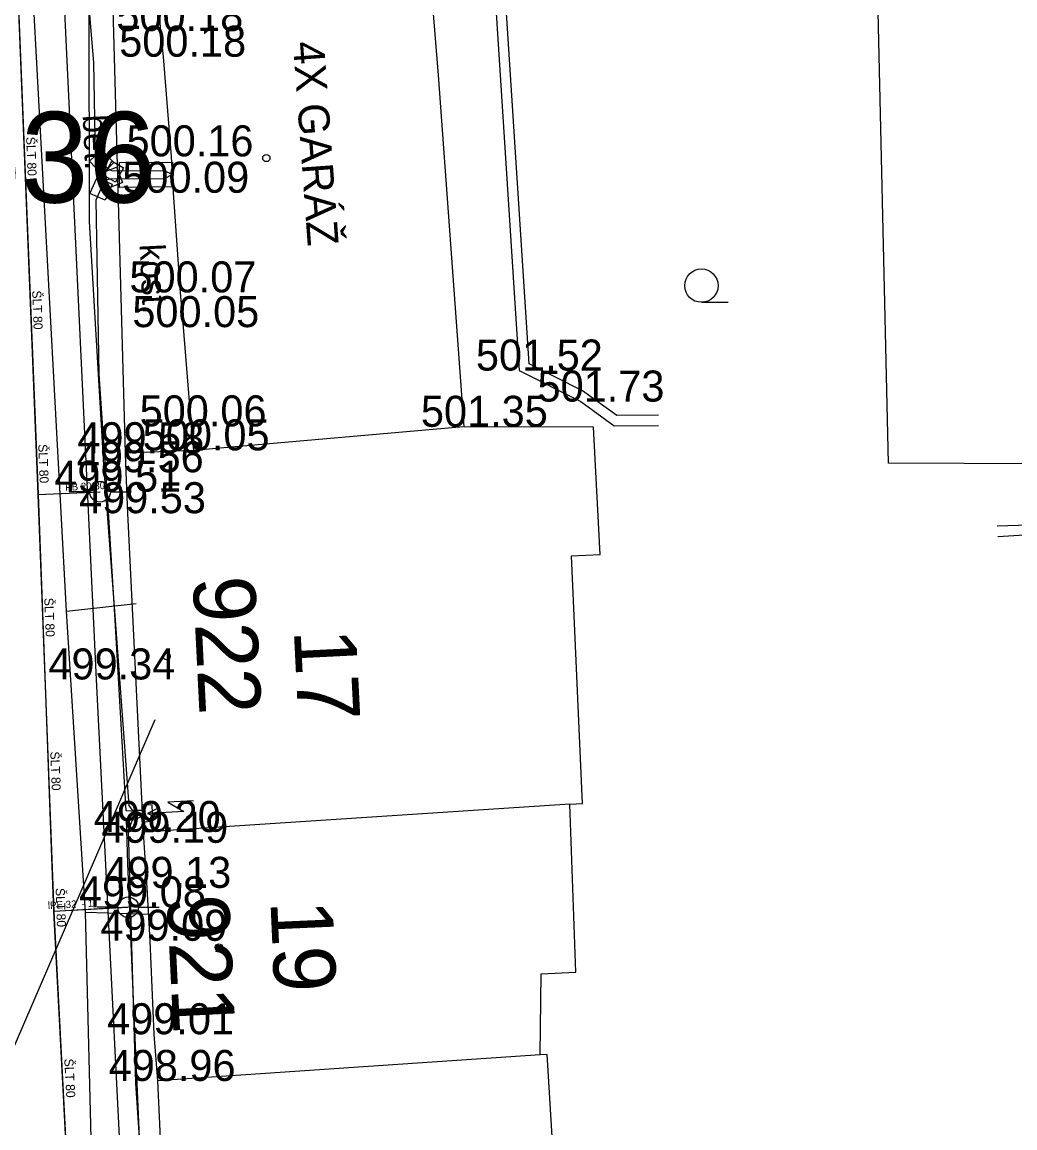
# Model space of a CAD drawing. Extents: x -669642 to -669119, y -1131006 to -1130466.
# Drawn here: x -669567.99 to -669544, y -1130566.74 to -1130540 of the extents above; entities that cross this region are included whole.
import ezdxf

# ---------------------------------------------------------------- set-up
doc = ezdxf.new("R2010")
doc.units = 0
for name, color, linetype in [('G_Bod_tecka', 7, 'Continuous'), ('G_Bod_vyska', 7, 'Continuous'), ('G_Budovy-znacky', 7, 'Continuous'), ('G_Budovy_Objekty', 7, 'Continuous'), ('G_Budovy_vstupy', 7, 'Continuous'), ('G_Cisla_orientacni', 7, 'Continuous'), ('G_Cisla_popisna', 7, 'Continuous'), ('G_Plochy_zpevnene', 7, 'Continuous'), ('G_Ploty', 7, 'Continuous'), ('G_Popisy_objektu', 7, 'Continuous'), ('G_Popisy_povrchu', 7, 'Continuous'), ('G_Site-Rozvadece', 7, 'Continuous'), ('G_Site-vodovod', 7, 'Continuous'), ('G_Z_CHRANICKA-TEPLOVOD_kotovane', 7, 'Continuous'), ('G_Z_ELsilove_podz_kotovane', 7, 'Continuous'), ('G_Z_ELsilove_zrusene', 7, 'Continuous'), ('G_Z_PLYNY_podz_geodeticky', 7, 'Continuous'), ('G_Z_SPOJE_nadz_kotovane', 7, 'Continuous'), ('G_Z_VODA_podz_kotovane', 7, 'Continuous'), ('G_Zelen-Znacky', 7, 'Continuous'), ('Vrstva 25', 7, 'Continuous'), ('Vrstva 26', 7, 'Continuous'), ('Vrstva 4', 7, 'Continuous'), ('Vrstva 6', 7, 'Continuous')]:
    doc.layers.add(name, color=color, linetype=linetype)

msp = doc.modelspace()

# ---------------------------------------------------------------- linework, layer by layer
at = {"layer": 'G_Bod_tecka'}
for p, q in [((-669564.65, -1130540.22), (-669564.65, -1130540.22)), ((-669564.58, -1130540.84), (-669564.58, -1130540.84)), ((-669564.39, -1130543.25), (-669564.39, -1130543.25)), ((-669564.34, -1130544.13), (-669564.34, -1130544.13)), ((-669564.17, -1130546.54), (-669564.17, -1130546.54)), ((-669564.1, -1130547.38), (-669564.1, -1130547.38)), ((-669555.98, -1130548.43), (-669555.98, -1130548.43)), ((-669554.49, -1130549.18), (-669554.49, -1130549.18)), ((-669563.91, -1130549.78), (-669563.91, -1130549.78)), ((-669557.31, -1130549.79), (-669557.31, -1130549.79)), ((-669563.85, -1130550.36), (-669563.85, -1130550.36)), ((-669565.5, -1130550.43), (-669565.5, -1130550.43)), ((-669565.49, -1130550.89), (-669565.49, -1130550.89)), ((-669566.11, -1130551.36), (-669566.11, -1130551.36)), ((-669565.45, -1130551.88), (-669565.45, -1130551.88)), ((-669566.2, -1130555.9), (-669566.2, -1130555.9)), ((-669565.07, -1130559.59), (-669565.07, -1130559.59)), ((-669565.05, -1130559.85), (-669565.05, -1130559.85)), ((-669564.98, -1130560.94), (-669564.98, -1130560.94)), ((-669565.43, -1130561.41), (-669565.43, -1130561.41)), ((-669564.91, -1130562.22), (-669564.91, -1130562.22)), ((-669564.81, -1130564.48), (-669564.81, -1130564.48)), ((-669564.72, -1130565.61), (-669564.72, -1130565.61))]:
    msp.add_line(p, q, dxfattribs=at)
at = {"layer": 'G_Budovy-znacky'}
for centre in [(-669562.09, -1130543.29), (-669564.5, -1130555.34), (-669563.239, -1130562.38)]:
    msp.add_circle(centre, 0.0875, dxfattribs=at)
at = {"layer": 'G_Budovy_Objekty'}
for p, q in [((-669557.93, -1130541.29), (-669558.29, -1130536.77)), ((-669547.05, -1130550.67), (-669547.34, -1130537.87)), ((-669564.65, -1130540.22), (-669564.58, -1130540.84)), ((-669557.31, -1130549.79), (-669557.93, -1130541.29)), ((-669564.39, -1130543.25), (-669564.34, -1130544.13)), ((-669564.17, -1130546.54), (-669564.1, -1130547.38)), ((-669563.91, -1130549.78), (-669563.85, -1130550.36)), ((-669557.32, -1130549.79), (-669563.85, -1130550.36)), ((-669554.18, -1130549.8), (-669557.31, -1130549.79)), ((-669554.02, -1130552.88), (-669554.18, -1130549.8)), ((-669563.85, -1130550.36), (-669565.5, -1130550.43)), ((-669565.5, -1130550.43), (-669565.49, -1130550.89)), ((-669542.32, -1130550.69), (-669547.05, -1130550.67)), ((-669565.45, -1130551.88), (-669565.1, -1130558.94)), ((-669554.71, -1130552.91), (-669554.02, -1130552.88)), ((-669554.45, -1130558.9), (-669554.71, -1130552.91)), ((-669565.1, -1130558.94), (-669565.08, -1130559.34)), ((-669554.75, -1130558.92), (-669565.07, -1130559.59)), ((-669554.75, -1130558.92), (-669554.45, -1130558.9)), ((-669554.61, -1130562.98), (-669554.75, -1130558.92)), ((-669565.08, -1130559.34), (-669565.07, -1130559.59)), ((-669565.07, -1130559.59), (-669565.05, -1130559.85)), ((-669564.98, -1130560.94), (-669564.91, -1130562.22)), ((-669555.45, -1130563.02), (-669554.61, -1130562.98)), ((-669555.47, -1130564.98), (-669555.45, -1130563.02)), ((-669564.81, -1130564.48), (-669564.72, -1130565.61)), ((-669555.47, -1130564.98), (-669564.72, -1130565.61)), ((-669555.3, -1130564.97), (-669555.47, -1130564.98)), ((-669554.99, -1130569.99), (-669555.3, -1130564.97)), ((-669564.72, -1130565.61), (-669564.6, -1130568.1))]:
    msp.add_line(p, q, dxfattribs=at)
at = {"layer": 'G_Budovy_vstupy'}
for p, q in [((-669564.85, -1130537.78), (-669564.65, -1130540.22)), ((-669565.49, -1130550.89), (-669565.45, -1130551.88)), ((-669565.05, -1130559.85), (-669564.98, -1130560.94)), ((-669564.91, -1130562.22), (-669564.81, -1130564.48))]:
    msp.add_line(p, q, dxfattribs=at)
for points in [[(-669564.58, -1130540.84), (-669564.39, -1130543.25)], [(-669564.34, -1130544.13), (-669564.17, -1130546.54)], [(-669564.1, -1130547.38), (-669563.91, -1130549.78)]]:
    msp.add_lwpolyline(points, dxfattribs=at)
at = {"layer": 'G_Plochy_zpevnene'}
for p, q in [((-669567.95, -1130519.22), (-669566.2, -1130555.9)), ((-669565.92, -1130535.24), (-669565.5, -1130550.43)), ((-669536.11, -1130551.94), (-669544.42, -1130552.19))]:
    msp.add_line(p, q, dxfattribs=at)
for points in [[(-669544.41, -1130552.44), (-669542.07, -1130552.3), (-669541.78, -1130552.28), (-669536.1, -1130552.19)], [(-669566.2, -1130555.9), (-669565.07, -1130578.5), (-669565.06, -1130578.9), (-669564.6, -1130591.77)]]:
    msp.add_lwpolyline(points, dxfattribs=at)
at = {"layer": 'G_Ploty'}
for p, q in [((-669556.73, -1130536.75), (-669555.98, -1130548.43)), ((-669555.74, -1130548.27), (-669556.48, -1130536.74)), ((-669552.61, -1130549.51), (-669553.62, -1130549.52)), ((-669553.68, -1130549.77), (-669552.61, -1130549.76))]:
    msp.add_line(p, q, dxfattribs=at)
for points in [[(-669553.62, -1130549.52), (-669554.45, -1130548.92), (-669555.74, -1130548.27)], [(-669555.98, -1130548.43), (-669554.49, -1130549.18), (-669553.68, -1130549.77)]]:
    msp.add_lwpolyline(points, dxfattribs=at)
at = {"layer": 'G_Site-Rozvadece'}
for p, q in [((-669564.85, -1130558.93), (-669565.1, -1130558.94)), ((-669564.83, -1130559.33), (-669564.85, -1130558.93)), ((-669563.848, -1130558.833), (-669564.473, -1130558.865)), ((-669564.473, -1130558.865), (-669564.086, -1130559.096)), ((-669564.721, -1130559.017), (-669564.96, -1130559.139)), ((-669564.086, -1130559.096), (-669564.96, -1130559.139)), ((-669564.96, -1130559.139), (-669564.71, -1130559.237)), ((-669565.08, -1130559.34), (-669564.83, -1130559.33))]:
    msp.add_line(p, q, dxfattribs=at)
at = {"layer": 'G_Site-vodovod'}
for p, q in [((-669566.36, -1130551.36), (-669566.86, -1130551.36)), ((-669565.86, -1130551.36), (-669565.36, -1130551.36)), ((-669565.68, -1130561.41), (-669566.18, -1130561.41)), ((-669565.18, -1130561.41), (-669564.68, -1130561.41))]:
    msp.add_line(p, q, dxfattribs=at)
for centre in [(-669566.11, -1130551.36), (-669565.43, -1130561.41)]:
    msp.add_circle(centre, 0.25, dxfattribs=at)
at = {"layer": 'G_Z_CHRANICKA-TEPLOVOD_kotovane'}
for points in [[(-669566.064, -1130543.679), (-669566.364, -1130543.369), (-669566.076, -1130543.091), (-669565.796, -1130543.38), (-669565.776, -1130543.401), (-669565.92, -1130543.54), (-669566.014, -1130543.631), (-669566.063, -1130543.678)], [(-669565.92, -1130543.54), (-669565.821, -1130543.366), (-669565.796, -1130543.38), (-669565.642, -1130543.469), (-669565.541, -1130543.526), (-669565.64, -1130543.7), (-669565.64, -1130543.7), (-669565.739, -1130543.874), (-669566.019, -1130543.714), (-669565.96, -1130543.61)], [(-669565.642, -1130543.469), (-669565.642, -1130543.4), (-669564.362, -1130543.39), (-669564.358, -1130543.99), (-669565.638, -1130544), (-669565.638, -1130543.914), (-669565.64, -1130543.7), (-669565.64, -1130543.7)], [(-669565.96, -1130543.61), (-669565.712, -1130543.514), (-669565.64, -1130543.7), (-669565.64, -1130543.7), (-669565.567, -1130543.886), (-669565.638, -1130543.914), (-669565.85, -1130543.996), (-669565.927, -1130544.026), (-669566, -1130543.84), (-669566.063, -1130543.678), (-669566.072, -1130543.654), (-669566.014, -1130543.631)], [(-669565.85, -1130543.996), (-669565.987, -1130544.31), (-669566.353, -1130544.15), (-669566.183, -1130543.76), (-669566, -1130543.84), (-669565.817, -1130543.92)]]:
    msp.add_lwpolyline(points, close=True, dxfattribs=at)
at = {"layer": 'G_Z_ELsilove_podz_kotovane'}
for points in [[(-669565.92, -1130543.54), (-669566.22, -1130543.23), (-669566.26, -1130540.99), (-669566.381, -1130539.532)], [(-669565.92, -1130543.54), (-669565.817, -1130543.599), (-669564.561, -1130543.59), (-669564.36, -1130543.69), (-669564.56, -1130543.791), (-669565.892, -1130543.798), (-669566, -1130543.84)], [(-669565.16, -1130566.978), (-669565.309, -1130563.455), (-669565.44, -1130560.35), (-669565.467, -1130559.28), (-669565.315, -1130559.288), (-669565.265, -1130559.291), (-669565.09, -1130559.2), (-669565.109, -1130559.187), (-669565.255, -1130559.091), (-669565.476, -1130559.079), (-669565.748, -1130554.464), (-669565.91, -1130551.71), (-669566.13, -1130548.52), (-669566.203, -1130544.305), (-669566, -1130543.84)]]:
    msp.add_lwpolyline(points, dxfattribs=at)
at = {"layer": 'G_Z_ELsilove_zrusene'}
for points in [[(-669566.381, -1130539.532), (-669566.374, -1130544.828), (-669566.03, -1130550.708), (-669565.748, -1130554.464), (-669565.411, -1130558.948), (-669565.336, -1130559.065), (-669565.095, -1130559.059), (-669565.088, -1130559.188)], [(-669566.381, -1130539.532), (-669566.374, -1130544.828), (-669566.03, -1130550.708), (-669565.748, -1130554.464), (-669565.411, -1130558.948), (-669565.336, -1130559.065), (-669565.095, -1130559.059), (-669565.088, -1130559.188)], [(-669565.16, -1130566.978), (-669565.244, -1130565.667), (-669565.309, -1130563.455), (-669565.423, -1130559.543), (-669565.352, -1130559.361), (-669565.315, -1130559.288), (-669565.261, -1130559.183), (-669565.109, -1130559.187), (-669565.088, -1130559.188)], [(-669565.16, -1130566.978), (-669565.244, -1130565.667), (-669565.309, -1130563.455), (-669565.423, -1130559.543), (-669565.352, -1130559.361), (-669565.315, -1130559.288), (-669565.261, -1130559.183), (-669565.109, -1130559.187), (-669565.088, -1130559.188)]]:
    msp.add_lwpolyline(points, dxfattribs=at)
at = {"layer": 'G_Z_PLYNY_podz_geodeticky'}
for points in [[(-669563.33, -1130595.49), (-669564.63, -1130595.46), (-669564.66, -1130594.66), (-669565.32, -1130586.29), (-669566.29, -1130568.28), (-669566.46, -1130561.53), (-669566.92, -1130554.25), (-669567.88, -1130536.52), (-669569.46, -1130499.43), (-669569.636, -1130497.207)], [(-669566.92, -1130554.25), (-669565.24, -1130554.06)], [(-669566.46, -1130561.53), (-669564.84, -1130561.58)]]:
    msp.add_lwpolyline(points, dxfattribs=at)
at = {"layer": 'G_Z_SPOJE_nadz_kotovane'}
msp.add_lwpolyline([(-669574.46, -1130579.33), (-669564.78, -1130556.87)], dxfattribs=at)
at = {"layer": 'G_Z_VODA_podz_kotovane'}
for p, q in [((-669567.61, -1130551.43), (-669566.11, -1130551.36)), ((-669565.43, -1130561.41), (-669567.23, -1130561.51))]:
    msp.add_line(p, q, dxfattribs=at)
msp.add_lwpolyline([(-669570.194, -1130497.207), (-669569.97, -1130499.65), (-669568.42, -1130531.27), (-669567.61, -1130551.43), (-669567.23, -1130561.51), (-669566.63, -1130573.05), (-669566.1, -1130584.84), (-669565.81, -1130592.55), (-669565.78, -1130595.96), (-669565.77, -1130596.18), (-669568.22, -1130611.45)], dxfattribs=at)
at = {"layer": 'G_Zelen-Znacky'}
msp.add_line((-669551.572, -1130546.78), (-669550.922, -1130546.777), dxfattribs=at)
msp.add_circle((-669551.572, -1130546.377), 0.403, dxfattribs=at)
at = {"layer": 'Vrstva 25'}
for p, q in [((-669567.607, -1130551.429), (-669566.108, -1130551.363)), ((-669565.434, -1130561.411), (-669567.232, -1130561.509))]:
    msp.add_line(p, q, dxfattribs=at)
at = {"layer": 'Vrstva 26'}
msp.add_lwpolyline([(-669570.198, -1130497.207), (-669569.973, -1130499.653), (-669568.42, -1130531.27), (-669567.607, -1130551.429), (-669567.232, -1130561.509), (-669566.629, -1130573.049), (-669566.097, -1130584.842), (-669565.807, -1130592.554), (-669565.779, -1130595.963), (-669565.773, -1130596.179), (-669568.22, -1130611.45)], dxfattribs=at)
at = {"layer": 'Vrstva 6'}
for p, q in [((-669566.109, -1130551.363), (-669566.109, -1130551.363)), ((-669565.434, -1130561.41), (-669565.434, -1130561.41))]:
    msp.add_line(p, q, dxfattribs=at)

# ---------------------------------------------------------------- texts
at = {"layer": 'G_Bod_vyska'}
for s, p in [('500.18', (-669565.716, -1130540.22)), ('500.18', (-669565.646, -1130540.84)), ('500.16', (-669565.469, -1130543.25)), ('500.09', (-669565.571, -1130544.13)), ('500.07', (-669565.399, -1130546.54)), ('500.05', (-669565.329, -1130547.38)), ('501.52', (-669557.024, -1130548.43)), ('501.73', (-669555.534, -1130549.18)), ('500.06', (-669565.153, -1130549.78)), ('501.35', (-669558.354, -1130549.79)), ('500.05', (-669565.079, -1130550.36)), ('499.58', (-669566.658, -1130550.43)), ('499.56', (-669566.672, -1130550.89)), ('499.51', (-669567.216, -1130551.36)), ('499.53', (-669566.618, -1130551.88)), ('499.34', (-669567.358, -1130555.9)), ('499.20', (-669566.26, -1130559.59)), ('499.19', (-669566.078, -1130559.85)), ('499.13', (-669566.006, -1130560.94)), ('499.08', (-669566.62, -1130561.41)), ('499.09', (-669566.102, -1130562.22)), ('499.01', (-669565.938, -1130564.48)), ('498.96', (-669565.902, -1130565.61))]:
    msp.add_text(s, height=0.75, dxfattribs=at).set_placement(p)
at = {"layer": 'G_Cisla_orientacni'}
for s, rotation, p in [('17', 272.8431, (-669561.426, -1130554.71)), ('19', 272.538, (-669561.991, -1130561.264))]:
    msp.add_text(s, height=1.5, rotation=rotation, dxfattribs=at).set_placement(p)
at = {"layer": 'G_Cisla_popisna'}
for s, rotation, p in [('922', 272.8431, (-669563.87, -1130553.437)), ('921', 272.853, (-669564.5, -1130561.142))]:
    msp.add_text(s, height=1.5, rotation=rotation, dxfattribs=at).set_placement(p)
at = {"layer": 'G_Popisy_objektu'}
msp.add_text('4X GARÁŽ', height=0.75, rotation=274.1695, dxfattribs=at).set_placement((-669561.448, -1130540.491))
at = {"layer": 'G_Popisy_povrchu'}
for s, p in [('bet.', (-669566.53, -1130542.252)), ('kost.', (-669565.154, -1130545.379))]:
    msp.add_text(s, height=0.6, rotation=272.7348, dxfattribs=at).set_placement(p)
at = {"layer": 'Vrstva 4'}
msp.add_text('1636', height=2.1939, dxfattribs=at).set_placement((-669571.287, -1130544.368))
for s, height, rotation, p in [('ŠLT 80', 0.2194, 272.2418, (-669567.897, -1130542.782)), ('ŠLT 80', 0.2194, 272.2757, (-669567.751, -1130546.498)), ('ŠLT 80', 0.2194, 272.2424, (-669567.605, -1130550.214)), ('PB 20/30', 0.1755, 2.5201, (-669566.948, -1130551.338)), ('ŠLT 80', 0.2194, 272.2757, (-669567.459, -1130553.93)), ('ŠLT 80', 0.2194, 272.2757, (-669567.314, -1130557.646)), ('ŠLT 80', 0.2194, 271.9874, (-669567.184, -1130560.947)), ('lPE 32  - 1"', 0.17551, 3.0982, (-669567.366, -1130561.454)), ('ŠLT 80', 0.2194, 273.0253, (-669566.975, -1130565.075))]:
    msp.add_text(s, height=height, rotation=rotation, dxfattribs=at).set_placement(p)

doc.saveas('drawing.dxf')
